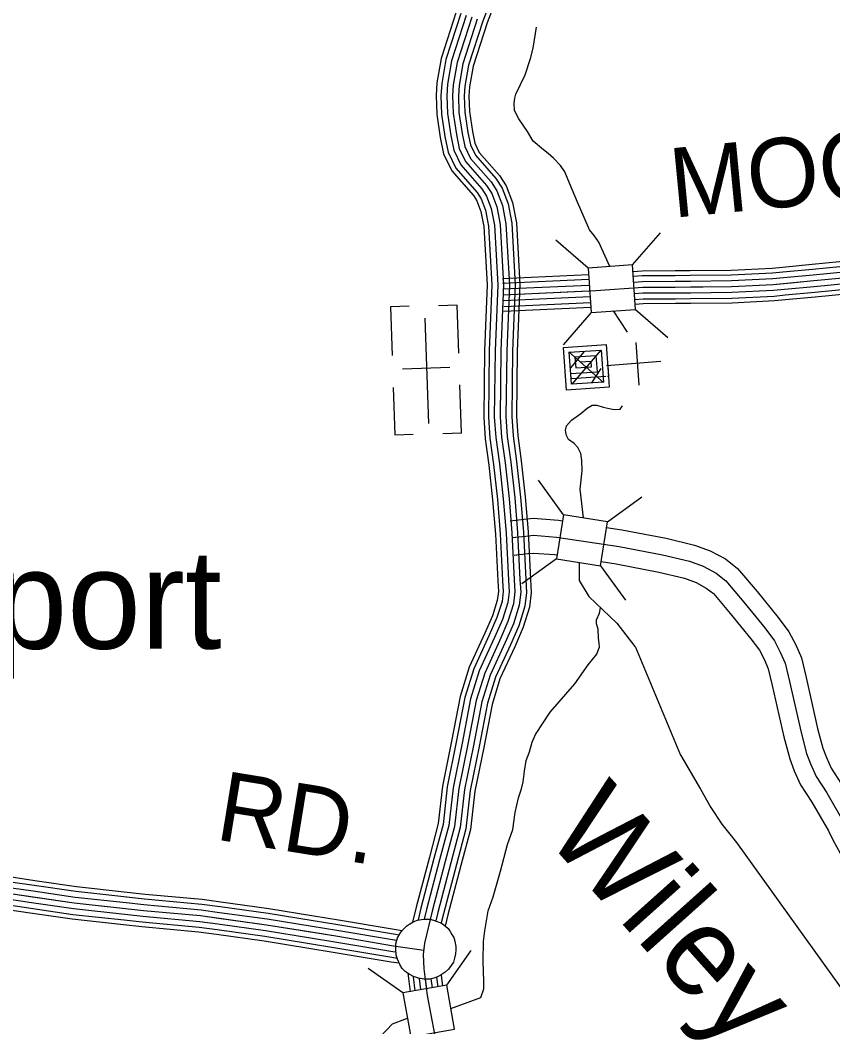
# Model space of a CAD drawing. Extents: x 1551132 to 1791609, y 378168 to 563823.
# Drawn here: x 1639065 to 1643400, y 415751 to 421120 of the extents above; entities that cross this region are included whole.
import ezdxf

# ---------------------------------------------------------------- set-up
doc = ezdxf.new("R2010")
doc.units = 0
for name, color, linetype in [('DESIGN - DRAINAGE - Bridges and Cross Drains Size Text', 7, 'Continuous'), ('DESIGN - ROW - Right-of-Way and Easement Labels', 7, 'Continuous'), ('DESIGN - TRANSPORTATION - Text', 7, 'Continuous'), ('DESIGN - UTILITIES - Cable (Underground) with Text', 7, 'Continuous'), ('SURVEY - CONTOURS - Index with Text', 7, 'Continuous'), ('SURVEY - CONTROL with Text', 7, 'Continuous'), ('SURVEY - DRAINAGE - Storm Sewer', 7, 'Continuous'), ('SURVEY - PROPERTY - Owners', 7, 'Continuous'), ('SURVEY - VEGETATION - Features with Text', 7, 'Continuous')]:
    doc.layers.add(name, color=color, linetype=linetype)

msp = doc.modelspace()

# ---------------------------------------------------------------- linework, layer by layer
at = {"layer": 'DESIGN - TRANSPORTATION - Text'}
for points in [[(1642210.038, 419805.645), (1642151.065, 419935.223), (1642127.307, 419971.449), (1642101.499, 420001.675), (1642073.942, 420067.985), (1642038.468, 420148.362), (1641995.135, 420250.84), (1641969.536, 420311.116), (1641947.761, 420345.325), (1641910.012, 420383.66), (1641882.171, 420407.894), (1641856.305, 420428.111), (1641800.607, 420474.579), (1641770.941, 420524.872), (1641725.392, 420593.307), (1641701.684, 420637.541), (1641699.942, 420677.617), (1641704.117, 420703.635), (1641708.259, 420725.644), (1641758.925, 420827.446), (1641787.499, 420915.39), (1641801.849, 420969.375), (1641819.648, 421082.011)], [(1642305.294, 419455.469), (1642229.479, 419568.78), (1642234.646, 419565.197)], [(1642069.074, 418465.284), (1642052.441, 418617.772), (1642063.083, 418715.858), (1642061.45, 418771.959), (1642055.683, 418808.06), (1642047.783, 418822.144), (1642039.9, 418840.228), (1642020.042, 418862.403), (1641990.176, 418882.645), (1641986.235, 418890.687), (1641978.327, 418904.763), (1641974.493, 418930.838), (1641978.668, 418956.847), (1642004.859, 418986.715), (1642055.092, 419022.416), (1642089.274, 419050.216), (1642115.374, 419066.059), (1642141.373, 419065.875), (1642175.305, 419055.617), (1642207.263, 419049.383), (1642233.221, 419043.183), (1642265.228, 419044.966), (1642277.345, 419062.909)], [(1642046.408, 418228.328), (1642045.883, 418131.201), (1642098.59, 418045.907), (1642247.661, 417904.62), (1642342.842, 417779.742), (1642347.084, 417775.291)], [(1641362.639, 415849.215), (1641522.486, 415907.675), (1641538.785, 415953.635), (1641539.052, 415993.703), (1641533.769, 416103.914), (1641536.435, 416206.066), (1641542.819, 416264.11), (1641561.51, 416370.154), (1641587.993, 416444.089), (1641626.9, 416582.035), (1641663.824, 416724.005), (1641692.349, 416803.932), (1641704.94, 416893.993), (1641723.448, 416971.987), (1641739.764, 417019.946), (1641748.014, 417057.956), (1641754.381, 417113.999), (1641764.756, 417172.017), (1641781.055, 417217.977), (1641795.397, 417269.961), (1641813.663, 417309.896), (1641892.436, 417429.532), (1642023.425, 417580.853), (1642094.09, 417682.514), (1642140.456, 417738.282), (1642150.622, 417764.249), (1642154.705, 417776.241), (1642152.847, 417798.292), (1642149.014, 417824.359), (1642147.33, 417872.452), (1642139.514, 417900.553), (1642139.664, 417922.587), (1642155.88, 417956.529), (1642159.647, 417985.18)], [(1642347.084, 417775.291), (1642587.77, 417200.852), (1642588.786, 417199.21), (1642693.592, 417018.172), (1642748.957, 416921.619), (1642808.381, 416833.059), (1642885.729, 416734.348), (1643670.552, 415643.019), (1643690.301, 415604.819), (1643723.984, 415556.501), (1643771.716, 415516.1), (1643813.532, 415487.757), (1643911.171, 415432.972), (1643972.978, 415404.488), (1644044.801, 415377.938), (1644222.397, 415316.578), (1644320.153, 415279.827), (1644419.801, 415227.034), (1644507.465, 415176.333), (1644531.106, 415161.807)], [(1641023.022, 415147.463), (1641021.68, 415152.822), (1641007.972, 415196.99), (1640990.156, 415225.165), (1640968.432, 415267.383), (1640952.74, 415313.568), (1640946.974, 415349.669), (1640937.091, 415367.769), (1640945.499, 415429.812), (1640970.665, 415605.859), (1640985.34, 415698.794), (1641051.355, 415767.28), (1641130.428, 415797.93)]]:
    msp.add_lwpolyline(points, dxfattribs=at)
at = {"layer": 'DESIGN - UTILITIES - Cable (Underground) with Text'}
for p, q in [((1641039.681, 419591.659), (1641048.793, 419330.953)), ((1641139.3, 419595.136), (1641040.298, 419591.659)), ((1641395.956, 419600.105), (1641296.296, 419596.629)), ((1641404.843, 419343.541), (1641395.865, 419600.105)), ((1642366.97, 419172.321), (1642351.126, 419399.841)), ((1641357.459, 419267.414), (1641103.97, 419258.569)), ((1641054.728, 419160.141), (1641063.531, 418908.802)), ((1641419.723, 418917.298), (1641410.703, 419175.237)), ((1641063.665, 418908.802), (1641161.875, 418912.236)), ((1641419.548, 418917.298), (1641320.146, 418913.822))]:
    msp.add_line(p, q, dxfattribs=at)
for points in [[(1641222.853, 419530.585), (1641242.527, 418967.897)], [(1642203.514, 419277.3), (1642198.672, 419276.991), (1642206.374, 419163.119), (1641979.028, 419147.324), (1641963.101, 419374.711), (1642190.529, 419390.689), (1642202.456, 419220.142), (1642198.54, 419219.751)], [(1642188.29, 419219.092), (1642003.36, 419206.148), (1641993.459, 419348.404), (1642164.13, 419360.239), (1642176.107, 419189.434), (1642005.427, 419177.682), (1642001.518, 419234.531), (1642143.632, 419244.391), (1642137.731, 419329.831), (1642024, 419321.738), (1642028.042, 419264.981), (1642113.224, 419270.74), (1642111.207, 419299.298), (1642054.225, 419295.422)], [(1642176.232, 419187.718), (1641992.409, 419350.245)], [(1642074.115, 419353.105), (1642001.293, 419266.297)], [(1642161.405, 419359.222), (1642007.277, 419178.916)], [(1642162.332, 419262.783), (1642112.042, 419186.267)], [(1642482.291, 419299.303), (1642192.781, 419276.466)]]:
    msp.add_lwpolyline(points, dxfattribs=at)
at = {"layer": 'SURVEY - CONTOURS - Index with Text'}
for points in [[(1643131.208, 419803.12), (1643289.23, 419818.021), (1643580.315, 419845.93), (1643630.938, 419849.597)], [(1642639.103, 419784.836), (1642856.64, 419787.095), (1643075.16, 419797.837), (1643131.217, 419803.12)], [(1643133.617, 419777.511), (1643291.663, 419792.42), (1643582.465, 419820.296), (1643632.797, 419823.946)], [(1643136.533, 419746.652), (1643294.596, 419761.553), (1643585.064, 419789.403), (1643635.03, 419793.02)], [(1641637.277, 419742.759), (1642096.466, 419763.552)], [(1641638.435, 419717.067), (1642098.183, 419737.893)], [(1641641.243, 419655.132), (1642135.407, 419677.508), (1642385.484, 419695.625), (1642559.447, 419696.292), (1642859.248, 419699.401), (1643081.435, 419710.318), (1643297.53, 419730.693), (1643587.664, 419758.511)], [(1642333.377, 419779.802), (1642382.143, 419783.336), (1642558.822, 419784.011), (1642639.12, 419784.836)], [(1642335.177, 419754.143), (1642383.126, 419757.619), (1642559.005, 419758.294), (1642639.387, 419759.127)], [(1642639.37, 419759.127), (1642857.407, 419761.386), (1643077.001, 419772.178), (1643133.633, 419777.52)], [(1642639.687, 419728.126), (1642858.323, 419730.393), (1643079.218, 419741.244), (1643136.55, 419746.66)], [(1643139.442, 419715.785), (1643297.53, 419730.693), (1643587.664, 419758.511), (1643637.272, 419762.103)], [(1641639.843, 419686.1), (1642100.416, 419706.959)], [(1642337.344, 419723.218), (1642384.301, 419726.618), (1642559.23, 419727.293), (1642639.712, 419728.126)], [(1642339.494, 419692.292), (1642385.484, 419695.625), (1642559.447, 419696.292), (1642640.028, 419697.125)], [(1642640.012, 419697.125), (1642859.248, 419699.401), (1643081.435, 419710.318), (1643139.458, 419715.793)], [(1642640.337, 419666.125), (1642860.173, 419668.408), (1643083.651, 419679.392), (1643142.366, 419684.925)], [(1643142.35, 419684.917), (1643300.463, 419699.834), (1643590.264, 419727.618), (1643639.513, 419731.185)], [(1643145.266, 419654.058), (1643303.396, 419668.967), (1643592.864, 419696.726), (1643641.746, 419700.259)], [(1641641.243, 419655.132), (1642102.541, 419676.016)], [(1641642.643, 419624.165), (1642104.624, 419645.082)], [(1642341.66, 419661.374), (1642386.667, 419664.633), (1642559.663, 419665.291), (1642640.345, 419666.125)], [(1642343.818, 419630.44), (1642387.842, 419633.632), (1642559.888, 419634.29), (1642640.67, 419635.124)], [(1642640.653, 419635.124), (1642861.09, 419637.416), (1643085.868, 419648.458), (1643145.283, 419654.066)], [(1642640.912, 419610.415), (1642861.823, 419612.707), (1643087.634, 419623.799), (1643147.608, 419629.457)], [(1643147.583, 419629.449), (1643305.738, 419644.366), (1643594.931, 419672.092), (1643643.53, 419675.609)], [(1641644.052, 419593.197), (1642106.916, 419614.148)], [(1641645.168, 419568.505), (1642108.599, 419589.489)], [(1642345.543, 419605.781), (1642388.784, 419608.915), (1642560.063, 419609.573), (1642640.928, 419610.415)], [(1638666.553, 416637.718), (1638773.375, 416607.609), (1639029.911, 416549.157), (1639143.308, 416532.449)], [(1638651.162, 416583.125), (1638759.367, 416552.624), (1639019.461, 416493.364), (1639135.034, 416476.331)], [(1638659.578, 416612.967), (1638767.026, 416582.675), (1639025.178, 416523.857), (1639139.558, 416506.998)], [(1638634.345, 416523.456), (1638744.068, 416492.522), (1639008.045, 416432.379), (1639126, 416414.996)], [(1638642.753, 416553.291), (1638751.718, 416522.573), (1639013.753, 416462.872), (1639130.517, 416445.663)], [(1639143.292, 416532.44), (1639365.136, 416499.74), (1639635.988, 416470.106)], [(1638619.229, 416469.822), (1638730.31, 416438.513), (1638997.778, 416377.57), (1639117.876, 416359.869)], [(1638625.929, 416493.614), (1638736.41, 416462.472), (1639002.328, 416401.887), (1639121.475, 416384.328)], [(1639013.753, 416462.872), (1639353.97, 416412.721), (1639722.286, 416372.42), (1640026.579, 416344.528), (1640378.821, 416296.31), (1640749.012, 416235.958), (1641057.172, 416183.991), (1641217.618, 416160.432)], [(1639135.017, 416476.331), (1639357.92, 416443.471), (1639629.822, 416413.721)], [(1639139.542, 416506.998), (1639361.862, 416474.231), (1639633.188, 416444.538)], [(1639635.972, 416470.114), (1639731.061, 416459.705), (1640036.537, 416431.705), (1640135.568, 416418.146)], [(1639125.984, 416414.996), (1639350.02, 416381.97), (1639623.072, 416352.086)], [(1639130.5, 416445.663), (1639353.97, 416412.721), (1639626.447, 416382.903)], [(1639629.805, 416413.729), (1639725.386, 416403.262), (1640030.096, 416375.337), (1640127.877, 416361.953)], [(1639633.172, 416444.547), (1639728.486, 416434.113), (1640033.621, 416406.146), (1640132.077, 416392.662)], [(1640135.543, 416418.146), (1640391.829, 416383.07), (1640632.215, 416343.878)], [(1639117.851, 416359.869), (1639342.929, 416326.693), (1639617.014, 416296.701)], [(1639121.459, 416384.328), (1639346.078, 416351.211), (1639619.705, 416321.268)], [(1639626.43, 416382.912), (1639722.286, 416372.42), (1640026.579, 416344.528), (1640123.669, 416331.236)], [(1640127.852, 416361.953), (1640383.421, 416326.969), (1640623.09, 416287.901)], [(1640132.06, 416392.662), (1640388.012, 416357.628), (1640628.073, 416318.494)], [(1639619.689, 416321.277), (1639716.086, 416310.727), (1640019.538, 416282.909), (1640115.26, 416269.809)], [(1639623.055, 416352.094), (1639719.186, 416341.577), (1640023.063, 416313.718), (1640119.46, 416300.518)], [(1640119.452, 416300.518), (1640374.221, 416265.651), (1640613.107, 416226.7)], [(1640123.652, 416331.236), (1640378.821, 416296.31), (1640618.099, 416257.301)], [(1640628.057, 416318.494), (1640759.154, 416297.127), (1641066.83, 416245.242), (1641086.204, 416242.392)], [(1640632.19, 416343.878), (1640763.362, 416322.494), (1641070.838, 416270.643), (1641101.921, 416266.076)], [(1639616.997, 416296.709), (1639713.612, 416286.134), (1640016.738, 416258.35), (1640111.911, 416245.317)], [(1640115.244, 416269.809), (1640369.629, 416234.992), (1640608.124, 416196.107)], [(1640618.082, 416257.301), (1640749.012, 416235.958), (1641057.172, 416183.991), (1641068.78, 416182.282)], [(1640623.065, 416287.901), (1640754.087, 416266.543), (1641062.005, 416214.616), (1641074.438, 416212.791)], [(1640111.894, 416245.317), (1640365.963, 416210.541), (1640604.149, 416171.715)], [(1640608.107, 416196.107), (1640738.871, 416174.79), (1641047.514, 416122.739), (1641076.355, 416118.506)], [(1640613.099, 416226.7), (1640743.937, 416205.374), (1641052.338, 416153.365), (1641069.38, 416150.865)], [(1640604.132, 416171.715), (1640734.829, 416150.406), (1641043.664, 416098.33), (1641086.696, 416092.005)]]:
    msp.add_lwpolyline(points, dxfattribs=at)
at = {"layer": 'SURVEY - CONTROL with Text'}
for points in [[(1641619.511, 421341.285), (1641532.23, 421113.879), (1641456.523, 420879.581), (1641437.074, 420767.003), (1641433.665, 420714.693), (1641436.357, 420629.641), (1641452.882, 420520.655), (1641466.564, 420455.395), (1641493.289, 420399.477), (1641601.886, 420275.723), (1641635.744, 420224.222), (1641667.768, 420140.312), (1641686.976, 420036.576), (1641705.442, 419708.842), (1641691.2, 419354.024), (1641687.117, 419006.623), (1641694.158, 418902.962), (1641713.174, 418765.842), (1641734.257, 418575.529), (1641749.315, 418389.166), (1641761.856, 418137.776), (1641765.756, 418068.466), (1641757.14, 417994.422), (1641724.732, 417890.527), (1641680.466, 417788.85), (1641600.735, 417616.112), (1641557.986, 417477.192), (1641513.087, 417245.994), (1641466.063, 417012.113), (1641442.588, 416807.941), (1641392.247, 416617.511), (1641322.732, 416354.062), (1641311.249, 416305.961)], [(1641642.736, 421332.818), (1641555.546, 421105.645), (1641480.581, 420873.647), (1641461.648, 420764.086), (1641458.406, 420714.277), (1641461.015, 420631.891), (1641477.214, 420525.047), (1641490.147, 420463.37), (1641514.113, 420413.219), (1641621.594, 420290.74), (1641657.877, 420235.556), (1641691.667, 420147.028), (1641711.559, 420039.534), (1641730.191, 419709.042), (1641715.916, 419353.383), (1641711.841, 419007.315), (1641718.758, 418905.504), (1641737.699, 418768.901), (1641758.865, 418577.887), (1641773.981, 418390.774), (1641786.531, 418139.084), (1641790.556, 418067.732), (1641781.422, 417989.263), (1641747.931, 417881.886), (1641703.024, 417778.741), (1641623.868, 417607.253), (1641581.993, 417471.183), (1641537.336, 417241.202), (1641490.495, 417008.254), (1641466.937, 416803.349), (1641416.147, 416611.202), (1641346.707, 416348.037), (1641332.624, 416289.044)], [(1641391.008, 421163.763), (1641310.802, 420915.523), (1641288.194, 420784.67), (1641283.794, 420717.193), (1641287.002, 420615.999), (1641305.485, 420494.046), (1641323.734, 420407.06), (1641367.125, 420316.266), (1641482.497, 420184.788), (1641501.688, 420155.595), (1641523.038, 420099.66), (1641538.029, 420018.667), (1641555.562, 419707.633), (1641541.52, 419357.908), (1641537.345, 419002.423), (1641545.145, 418887.587), (1641564.595, 418747.308), (1641585.211, 418561.253), (1641599.902, 418379.407), (1641612.351, 418129.834), (1641615.56, 418072.949), (1641610.043, 418025.639), (1641584.227, 417942.854), (1641543.853, 417850.118), (1641460.596, 417669.747), (1641412.539, 417513.592), (1641366.215, 417275.028), (1641318.041, 417035.455), (1641295.091, 416835.766), (1641247.501, 416655.745), (1641177.527, 416390.546), (1641158.303, 416310.027)], [(1641415.266, 421155.196), (1641335.826, 420909.348), (1641313.76, 420781.637), (1641309.535, 420716.76), (1641312.66, 420618.341), (1641330.801, 420498.621), (1641348.267, 420415.36), (1641388.791, 420330.558), (1641503.005, 420200.405), (1641524.713, 420167.387), (1641547.904, 420106.644), (1641563.612, 420021.742), (1641581.311, 419707.842), (1641567.237, 419357.241), (1641563.07, 419003.14), (1641570.744, 418890.229), (1641590.111, 418750.492), (1641610.81, 418563.712), (1641625.568, 418381.082), (1641638.026, 418131.192), (1641641.359, 418072.182), (1641635.309, 418020.273), (1641608.368, 417933.862), (1641567.319, 417839.601), (1641484.671, 417660.53), (1641437.522, 417507.342), (1641391.439, 417270.044), (1641343.465, 417031.446), (1641320.424, 416830.991), (1641272.367, 416649.178), (1641202.468, 416384.279), (1641187.444, 416321.344)], [(1641473.748, 421134.538), (1641396.175, 420894.465), (1641375.417, 420774.32), (1641371.6, 420715.727), (1641374.508, 420623.991), (1641391.841, 420509.638), (1641407.416, 420435.378), (1641441.04, 420365.017), (1641552.446, 420238.064), (1641580.228, 420195.805), (1641607.836, 420123.478), (1641625.294, 420029.159), (1641643.377, 419708.342), (1641629.218, 419355.633), (1641625.093, 419004.882), (1641632.451, 418896.596), (1641651.643, 418758.167), (1641672.534, 418569.62), (1641687.441, 418385.124), (1641699.941, 418134.484), (1641703.558, 418070.324), (1641696.224, 418007.347), (1641666.55, 417912.195), (1641623.893, 417814.225), (1641542.703, 417638.321), (1641497.754, 417492.267), (1641452.263, 417258.019), (1641404.764, 417021.779), (1641381.506, 416819.466), (1641332.307, 416633.344), (1641262.6, 416369.171), (1641221.501, 416197.033), (1641215.126, 416136.939), (1641218.668, 416060.746), (1641235.834, 415918.325), (1641274.641, 415711.637)], [(1641444.507, 421144.863), (1641366, 420901.906), (1641344.593, 420777.978), (1641340.568, 420716.243), (1641343.584, 420621.166), (1641361.325, 420504.129), (1641377.842, 420425.369), (1641414.916, 420347.784), (1641527.73, 420219.23), (1641552.471, 420181.596), (1641577.87, 420115.061), (1641594.453, 420025.45), (1641612.344, 419708.092), (1641598.227, 419356.433), (1641594.086, 419004.015), (1641601.594, 418893.412), (1641620.877, 418754.333), (1641641.676, 418566.662), (1641656.501, 418383.099), (1641668.983, 418132.842), (1641672.458, 418071.249), (1641665.767, 418013.814), (1641637.459, 417923.028), (1641595.602, 417826.909), (1641513.687, 417649.429), (1641467.638, 417499.8), (1641421.855, 417264.028), (1641374.115, 417026.613), (1641350.965, 416825.224), (1641302.333, 416641.261), (1641232.534, 416376.729), (1641220.468, 416326.211)], [(1641473.748, 421134.538), (1641396.175, 420894.465), (1641375.417, 420774.32), (1641371.6, 420715.727), (1641374.508, 420623.991), (1641391.841, 420509.638), (1641407.416, 420435.378), (1641441.04, 420365.017), (1641552.446, 420238.064), (1641580.228, 420195.805), (1641607.836, 420123.478), (1641625.294, 420029.159), (1641643.377, 419708.342), (1641629.218, 419355.633), (1641625.093, 419004.882), (1641632.451, 418896.596), (1641651.643, 418758.167), (1641672.534, 418569.62), (1641687.441, 418385.124), (1641699.941, 418134.484), (1641703.558, 418070.324), (1641696.224, 418007.347), (1641666.55, 417912.195), (1641623.893, 417814.225), (1641542.703, 417638.321), (1641497.754, 417492.267), (1641452.263, 417258.019), (1641404.764, 417021.779), (1641381.506, 416819.466), (1641332.307, 416633.344), (1641262.6, 416369.171), (1641252.009, 416324.803)], [(1641502.989, 421124.212), (1641426.349, 420887.023), (1641406.241, 420770.661), (1641402.633, 420715.21), (1641405.433, 420626.816), (1641422.357, 420515.146), (1641436.99, 420445.386), (1641467.164, 420382.251), (1641577.162, 420256.898), (1641607.986, 420210.013), (1641637.802, 420131.895), (1641656.135, 420032.867), (1641674.409, 419708.592), (1641660.209, 419354.833), (1641656.101, 419005.748), (1641663.309, 418899.779), (1641682.408, 418762), (1641703.391, 418572.579), (1641718.382, 418387.149), (1641730.899, 418136.126), (1641734.657, 418069.399), (1641726.682, 418000.88), (1641695.641, 417901.361), (1641652.184, 417801.542), (1641571.719, 417627.212), (1641527.87, 417484.733), (1641482.671, 417252.011), (1641435.413, 417016.946), (1641412.047, 416813.707), (1641362.281, 416625.427), (1641292.666, 416361.612), (1641281.916, 416316.594)], [(1641133.136, 416037.362), (1641145.028, 415938.709)], [(1641161.302, 416018.611), (1641170.369, 415943.401)], [(1641193.568, 416009.944), (1641200.943, 415948.751)], [(1641225.259, 416006.044), (1641231.517, 415954.143)], [(1641256.25, 416008.028), (1641262.092, 415959.56)], [(1641286.508, 416015.995), (1641292.641, 415965.118)], [(1641310.149, 416026.412), (1641317.032, 415969.26)]]:
    msp.add_lwpolyline(points, dxfattribs=at)
at = {"layer": 'SURVEY - DRAINAGE - Storm Sewer'}
for p, q in [((1642330.985, 419814.111), (1642480.015, 419985.524)), ((1642094.043, 419797.514), (1641922.681, 419946.493)), ((1642347.55, 419577.028), (1642519.004, 419428.09)), ((1642110.599, 419560.48), (1641961.578, 419389.068)), ((1641962.479, 418482.188), (1641828.908, 418665.935)), ((1642197.106, 418444.968), (1642380.794, 418578.507)), ((1641925.243, 418247.503), (1641741.521, 418113.965)), ((1642159.861, 418210.375), (1642293.416, 418026.586)), ((1641340.739, 415973.417), (1641471.009, 416159.488)), ((1641106.756, 415932.162), (1640920.702, 416062.432))]:
    msp.add_line(p, q, dxfattribs=at)
for points in [[(1642330.985, 419814.111), (1642093.993, 419797.514), (1642110.599, 419560.48), (1642347.55, 419577.028)], [(1642197.106, 418444.968), (1641962.429, 418482.196), (1641925.243, 418247.503), (1642159.861, 418210.375)], [(1641148.02, 415698.179), (1641382.003, 415739.435), (1641340.739, 415973.417), (1641106.756, 415932.162)]]:
    msp.add_lwpolyline(points, close=True, dxfattribs=at)
at = {"layer": 'SURVEY - PROPERTY - Owners'}
for points in [[(1641678, 418450.067), (1641752.673, 418458.934), (1641801.306, 418463.426), (1641936.211, 418453.676), (1641957.402, 418450.459)], [(1642192.33, 418414.808), (1642274.928, 418402.275), (1642510.547, 418357.699), (1642661.269, 418320.839), (1642745.967, 418290.314), (1642826.406, 418246.887), (1642891.505, 418195.961), (1642995.311, 418073.216), (1643107.941, 417934.188), (1643164.873, 417858.494), (1643201.389, 417788.717), (1643231.638, 417719.124), (1643256.729, 417613.529), (1643318.528, 417341.839), (1643346.069, 417237.753), (1643365.06, 417188.302), (1643390.743, 417130.625), (1643445.475, 417046.131)], [(1641688.691, 418359.99), (1641762.198, 418368.715), (1641802.214, 418372.415), (1641926.119, 418363.457), (1642259.686, 418312.839), (1642491.331, 418269.013), (1642635.044, 418233.87), (1642708.842, 418207.27), (1642776.566, 418170.71), (1642828.273, 418130.259), (1642925.437, 418015.373), (1643036.435, 417878.353), (1643087.942, 417809.876), (1643119.508, 417749.558), (1643145.249, 417690.331), (1643168.381, 417592.987), (1643230.43, 417320.172), (1643259.637, 417209.802), (1643281.237, 417153.567), (1643310.761, 417087.257), (1643368.118, 416998.713), (1643458.982, 416841.818)], [(1641699.808, 418266.354), (1641772.098, 418274.938), (1641803.164, 418277.804), (1641915.628, 418269.671), (1641928.444, 418267.729)], [(1642163.314, 418232.087), (1642243.845, 418219.87), (1642471.356, 418176.827), (1642607.786, 418143.468), (1642670.252, 418120.951), (1642724.759, 418091.525), (1642762.541, 418061.966), (1642852.797, 417955.238), (1642962.103, 417820.318), (1643007.969, 417759.341), (1643034.393, 417708.848), (1643055.442, 417660.406), (1643076.542, 417571.628), (1643138.857, 417297.646), (1643169.789, 417180.751), (1643194.097, 417117.458), (1643227.621, 417042.173), (1643287.703, 416949.42), (1643375.726, 416797.425), (1643399.609, 416748.573), (1643438.333, 416677.488)]]:
    msp.add_lwpolyline(points, dxfattribs=at)
at = {"layer": 'SURVEY - VEGETATION - Features with Text'}
msp.add_lwpolyline([(1641102.121, 416265.751), (1641112.837, 416276.776), (1641126.637, 416290.068), (1641142.636, 416300.752), (1641160.603, 416310.852), (1641183.61, 416320.194), (1641205.735, 416324.403), (1641223.593, 416326.344), (1641250.709, 416325.003), (1641269.558, 416321.036), (1641284.758, 416315.669), (1641302.641, 416308.019), (1641317.274, 416299.985), (1641332.849, 416288.994), (1641347.24, 416275.235), (1641358.498, 416260.434), (1641367.948, 416244.476), (1641377.439, 416228.475), (1641384.064, 416207.791), (1641388.539, 416180.607), (1641389.206, 416161.432), (1641387.531, 416139.973), (1641381.989, 416117.106), (1641376.447, 416096.972), (1641364.339, 416078.055), (1641349.548, 416058.912), (1641332.073, 416043.729), (1641310.607, 416028.053), (1641290.808, 416017.595), (1641271.442, 416011.195), (1641250.434, 416006.536), (1641217.834, 416005.619), (1641189.135, 416010.561), (1641163.636, 416019.711), (1641139.47, 416032.162), (1641119.212, 416047.479), (1641103.346, 416063.087), (1641089.829, 416083.221), (1641077.429, 416113.205), (1641070.08, 416134.439), (1641068.521, 416167.715), (1641069.188, 416194.149), (1641078.563, 416225.608), (1641089.288, 416247.467)], close=True, dxfattribs=at)

# ---------------------------------------------------------------- texts
at = {"layer": 'DESIGN - DRAINAGE - Bridges and Cross Drains Size Text'}
msp.add_text('Wiley', height=475.0017, rotation=311.830728, dxfattribs=at).set_placement((1641851.078, 416774.048))
at = {"layer": 'DESIGN - ROW - Right-of-Way and Easement Labels'}
for s, height, rotation, p in [('MOORE', 369.9915, 5.476781, (1642548.239, 420065.435)), ('RD.', 369.9917, 350.739967, (1640098.928, 416752.013))]:
    msp.add_text(s, height=height, rotation=rotation, dxfattribs=at).set_placement(p)
at = {"layer": 'SURVEY - VEGETATION - Features with Text'}
msp.add_text('Southport', height=527.9876, rotation=0.000033, dxfattribs=at).set_placement((1637078.424, 417767.863))

doc.saveas('drawing.dxf')
